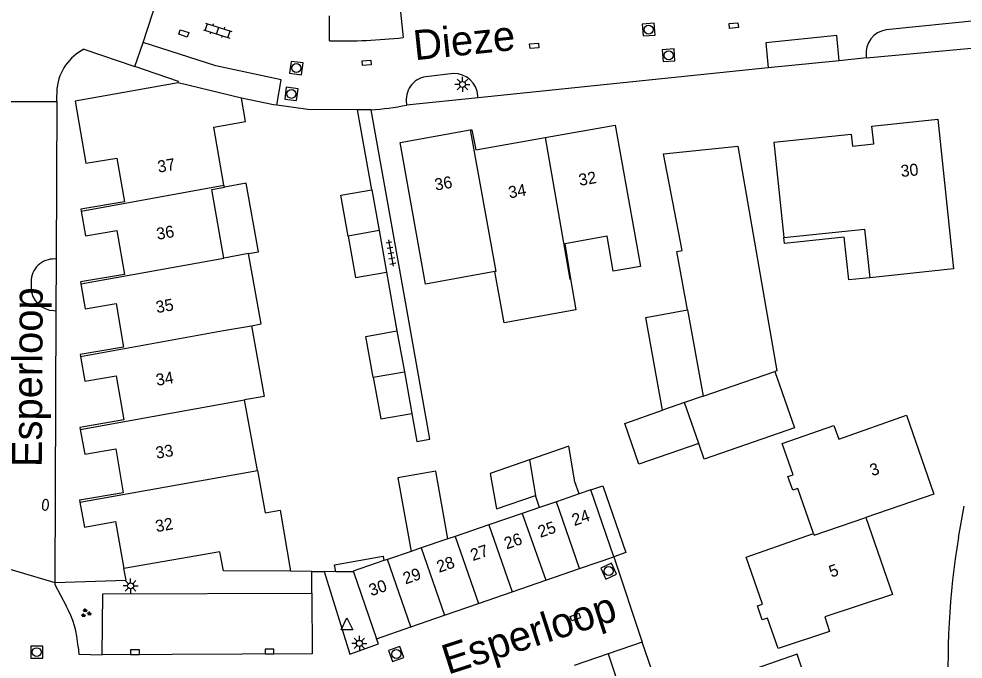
# Model space of a CAD drawing. Extents: x 131000 to 133013, y 393000 to 396501.
# Drawn here: x 131277.5 to 131356.6, y 395699.5 to 395753.1 of the extents above; entities that cross this region are included whole.
import ezdxf

# ---------------------------------------------------------------- set-up
doc = ezdxf.new("R2010")
doc.units = 0
for name, color, linetype in [('gg-afsc-erfafscheiding', 7, 'Continuous'), ('gg-afsc-muur', 7, 'Continuous'), ('gg-anno-huisnummerreeks BGT', 7, 'Continuous'), ('gg-anno-openbare ruimte label', 7, 'Continuous'), ('gg-bbg-bijgebouw', 7, 'Continuous'), ('gg-bbg-gedigitaliseerde bebouwing', 7, 'Continuous'), ('gg-bbg-gedigitaliseerde bijgebouw', 7, 'Continuous'), ('gg-bbg-hoofdgebouw', 7, 'Continuous'), ('gg-bbg-luifel en loopbrug', 7, 'Continuous'), ('gg-bbg-tussenscheiding', 7, 'Continuous'), ('gg-knt-verharding', 7, 'Continuous'), ('gg-knt-verharding nz', 7, 'Continuous'), ('gt-grn-groengrens', 7, 'Continuous'), ('gt-grn-vlakafsluiter', 7, 'Continuous'), ('gt-grn-weggrens', 7, 'Continuous'), ('gt-symb-brandkraan', 7, 'Continuous'), ('gt-symb-groenvak', 7, 'Continuous'), ('gt-symb-klinker verharding', 7, 'Continuous'), ('gt-symb-kolk', 7, 'Continuous'), ('gt-symb-kolk center center', 7, 'Continuous'), ('gt-symb-lichtmast', 7, 'Continuous'), ('gt-symb-rioolschacht', 7, 'Continuous'), ('gt-symb-tegel verharding', 7, 'Continuous'), ('gt-symb-waterafsluiter', 7, 'Continuous')]:
    doc.layers.add(name, color=color, linetype=linetype)

# ---------------------------------------------------------------- blocks, each defined once
blk = doc.blocks.new('gt0-KL1')
at = {"layer": 'gt-symb-klinker verharding'}
for p, q in [((-1.15, 0.3), (1.15, 0.3)), ((-1, -0.3), (-1, 0.3)), ((-0.5, 0.3), (-0.5, 0.45)), ((0, -0.3), (0, 0.3)), ((0.5, 0.3), (0.5, 0.45)), ((1, -0.3), (1, 0.3)), ((-1.15, -0.3), (1.15, -0.3)), ((-0.5, -0.45), (-0.5, -0.3)), ((0.5, -0.45), (0.5, -0.3))]:
    blk.add_line(p, q, dxfattribs=at)
blk = doc.blocks.new('gt0-KOLKCC')
at = {"layer": 'gt-symb-kolk center center'}
blk.add_lwpolyline([(-0.375, 0.2), (0.375, 0.2), (0.375, -0.2), (-0.375, -0.2)], close=True, dxfattribs=at)
blk = doc.blocks.new('gt0-TEG1')
at = {"layer": 'gt-symb-tegel verharding'}
for p, q in [((-1.125, 0), (1.125, 0)), ((-0.9, -0.25), (-0.9, 0.25)), ((-0.45, -0.25), (-0.45, 0.25)), ((0, -0.25), (0, 0.25)), ((0.45, -0.25), (0.45, 0.25)), ((0.9, -0.25), (0.9, 0.25))]:
    blk.add_line(p, q, dxfattribs=at)
blk = doc.blocks.new('gt0-LMAST')
at = {"layer": 'gt-symb-lichtmast'}
for p, q in [((-0.182, 0.173), (-0.447, 0.438)), ((-0.005, 0.246), (-0.005, 0.621)), ((0.172, 0.173), (0.437, 0.438)), ((-0.255, -0.004), (-0.63, -0.004)), ((-0.182, -0.181), (-0.447, -0.446)), ((-0.005, -0.254), (-0.005, -0.629)), ((0.437, -0.446), (0.172, -0.181)), ((0.245, -0.004), (0.62, -0.004))]:
    blk.add_line(p, q, dxfattribs=at)
blk.add_circle((-0.005, -0.004), 0.25, dxfattribs=at)
blk = doc.blocks.new('gt0-RS')
at = {"layer": 'gt-symb-rioolschacht'}
blk.add_lwpolyline([(-0.5, -0.5), (0.5, -0.5), (0.5, 0.5), (-0.5, 0.5)], close=True, dxfattribs=at)
blk.add_circle((0, 0), 0.375, dxfattribs=at)
blk = doc.blocks.new('gt0-BR')
at = {"layer": 'gt-symb-brandkraan'}
for centre, radius, start, end in [((-0.244, 0), 0.206, 107.56694, 252.43307), ((0.599, -2.664), 3, 106.89205, 107.56694), ((0, -0.691), 0.938, 73.10799, 106.89205), ((-0.599, -2.664), 3, 72.43309, 73.10799), ((0.244, 0), 0.206, 287.56695, 72.43309), ((0.599, 2.664), 3, 252.43307, 253.10797), ((0, 0.691), 0.938, 253.10797, 286.89206), ((-0.599, 2.664), 3, 286.89206, 287.56695)]:
    blk.add_arc(centre, radius, start, end, dxfattribs=at)
blk = doc.blocks.new('gt0-KOLK')
at = {"layer": 'gt-symb-kolk'}
blk.add_lwpolyline([(0, 0), (0.375, 0), (0.375, 0.4), (-0.375, 0.4), (-0.375, 0), (0, 0)], dxfattribs=at)
blk = doc.blocks.new('gt0-WAFSL')
at = {"layer": 'gt-symb-waterafsluiter'}
for p, q in [((-0.5, -0.333), (0, 0.667)), ((0, 0.667), (0.5, -0.333)), ((0.5, -0.333), (-0.5, -0.333))]:
    blk.add_line(p, q, dxfattribs=at)
blk = doc.blocks.new('gt0-GRVAK')
at = {"layer": 'gt-symb-groenvak'}
for p, q in [((-0.11, 0.189), (-0.228, 0.24)), ((-0.182, 0.153), (0.088, 0.153)), ((-0.091, 0.211), (-0.156, 0.322)), ((-0.047, 0.214), (-0.047, 0.393)), ((-0.004, 0.211), (0.061, 0.322)), ((0.015, 0.189), (0.133, 0.24)), ((0.262, -0.052), (0.197, 0.059)), ((0.305, -0.049), (0.305, 0.13)), ((0.349, -0.052), (0.414, 0.059)), ((-0.245, -0.228), (-0.363, -0.177)), ((-0.318, -0.264), (-0.047, -0.264)), ((-0.226, -0.206), (-0.291, -0.095)), ((-0.183, -0.203), (-0.183, -0.024)), ((-0.139, -0.206), (-0.074, -0.095)), ((-0.12, -0.228), (-0.002, -0.177)), ((0.243, -0.074), (0.125, -0.023)), ((0.17, -0.11), (0.441, -0.11)), ((0.368, -0.074), (0.486, -0.023))]:
    blk.add_line(p, q, dxfattribs=at)

msp = doc.modelspace()

# ---------------------------------------------------------------- linework, layer by layer
at = {"layer": 'gg-afsc-erfafscheiding'}
msp.add_line((131327.299, 395708.088), (131329.674, 395700.933), dxfattribs=at)
msp.add_lwpolyline([(131310.373, 395720.092), (131310.796, 395717.74), (131311.893, 395717.938), (131311.695, 395719.038)], dxfattribs=at)
at = {"layer": 'gg-afsc-muur'}
for p, q in [((131306.066, 395744.107), (131305.814, 395745.501)), ((131307.021, 395738.824), (131306.066, 395744.107)), ((131308.263, 395731.924), (131309.13, 395727.001)), ((131311.695, 395719.038), (131309.627, 395730.68)), ((131302.009, 395706.837), (131300.198, 395706.873)), ((131303.999, 395706.831), (131303.02, 395706.835))]:
    msp.add_line(p, q, dxfattribs=at)
for points in [[(131299.057, 395745.903), (131298.776, 395745.944), (131296.103, 395746.497)], [(131305.814, 395745.501), (131301.655, 395745.527), (131299.057, 395745.903)]]:
    msp.add_lwpolyline(points, dxfattribs=at)
at = {"layer": 'gg-bbg-bijgebouw'}
for p, q in [((131331.448, 395741.82), (131337.674, 395742.474)), ((131307.021, 395738.824), (131307.637, 395735.404)), ((131307.637, 395735.404), (131308.263, 395731.924)), ((131309.13, 395727.001), (131309.748, 395723.568)), ((131309.748, 395723.568), (131310.373, 395720.092)), ((131340.786, 395723.594), (131342.43, 395718.868)), ((131325.369, 395713.676), (131324.388, 395713.341)), ((131327.299, 395708.088), (131325.369, 395713.676)), ((131321.077, 395712.21), (131319.62, 395711.712)), ((131319.62, 395711.712), (131316.828, 395710.758)), ((131316.828, 395710.758), (131313.994, 395709.79)), ((131313.994, 395709.79), (131313.396, 395709.586)), ((131311.169, 395708.825), (131310.314, 395708.533)), ((131313.396, 395709.586), (131311.169, 395708.825)), ((131310.314, 395708.533), (131308.349, 395707.862)), ((131324.427, 395707.096), (131327.299, 395708.088)), ((131308.349, 395707.862), (131308.038, 395707.756)), ((131305.487, 395706.824), (131307.403, 395701.217)), ((131321.6, 395706.12), (131324.427, 395707.096)), ((131318.778, 395705.145), (131321.6, 395706.12)), ((131315.947, 395704.168), (131318.778, 395705.145)), ((131313.116, 395703.19), (131315.947, 395704.168)), ((131310.304, 395702.219), (131313.116, 395703.19)), ((131307.403, 395701.217), (131310.304, 395702.219)), ((131329.674, 395700.933), (131326.813, 395699.951)), ((131326.813, 395699.951), (131323.971, 395698.977)), ((131344.281, 395695.187), (131342.657, 395699.914))]:
    msp.add_line(p, q, dxfattribs=at)
for points in [[(131337.674, 395742.474), (131340.947, 395723.65), (131340.786, 395723.594)], [(131305.035, 395734.943), (131304.418, 395738.358), (131307.021, 395738.824)], [(131305.035, 395734.943), (131305.665, 395731.457), (131308.263, 395731.924)], [(131307.148, 395723.112), (131306.532, 395726.534), (131309.13, 395727.001)], [(131307.148, 395723.112), (131307.773, 395719.634), (131310.373, 395720.092)], [(131308.038, 395707.756), (131305.469, 395706.878), (131305.487, 395706.824)]]:
    msp.add_lwpolyline(points, dxfattribs=at)
at = {"layer": 'gg-bbg-gedigitaliseerde bebouwing'}
for p, q in [((131340.687, 395742.791), (131341.55, 395734.81)), ((131294.67, 395739.03), (131294.638, 395739.21)), ((131296.704, 395733.469), (131294.62, 395733.1)), ((131297.437, 395715.314), (131296.37, 395721.222))]:
    msp.add_line(p, q, dxfattribs=at)
for points in [[(131294.638, 395739.21), (131293.777, 395744.06), (131296.446, 395744.526)], [(131327.417, 395744.23), (131329.52, 395732.4), (131327.25, 395731.99), (131326.73, 395734.93)], [(131317.33, 395731.961), (131311.51, 395730.92), (131309.398, 395742.782)], [(131294.62, 395733.1), (131293.61, 395738.84), (131294.67, 395739.03)], [(131326.73, 395734.93), (131323.179, 395734.294), (131323.68, 395731.35)], [(131341.55, 395734.81), (131348.293, 395735.531), (131348.734, 395731.454)], [(131296.931, 395727.428), (131297.767, 395727.579), (131296.704, 395733.469)], [(131323.68, 395731.35), (131324.122, 395728.753), (131318.118, 395727.679), (131317.33, 395731.961)], [(131296.931, 395727.428), (131297.999, 395721.516), (131296.37, 395721.222)], [(131344.03, 395710.03), (131342.72, 395713.8), (131342.28, 395713.65), (131341.88, 395714.8), (131342.309, 395714.95), (131341.4, 395717.564)], [(131297.437, 395715.314), (131298.08, 395711.75), (131299.341, 395711.977), (131300.198, 395706.873)], [(131345.377, 395701.819), (131341.058, 395700.397), (131340.17, 395702.95), (131339.73, 395702.8), (131339.33, 395703.96), (131339.76, 395704.11), (131338.38, 395708.06), (131344.03, 395710.03)]]:
    msp.add_lwpolyline(points, dxfattribs=at)
at = {"layer": 'gg-bbg-gedigitaliseerde bijgebouw'}
for p, q in [((131333.23, 395720.99), (131331.38, 395720.35)), ((131334.417, 395717.559), (131333.23, 395720.99)), ((131321.077, 395712.21), (131320.731, 395713.223)), ((131331.62, 395695.31), (131329.674, 395700.933))]:
    msp.add_line(p, q, dxfattribs=at)
for points in [[(131333.46, 395728.75), (131332.57, 395733.65), (131333.015, 395733.733), (131331.448, 395741.82)], [(131331.38, 395720.35), (131329.98, 395728.12), (131333.46, 395728.75)], [(131342.43, 395718.868), (131334.87, 395716.25), (131334.417, 395717.559)], [(131324.388, 395713.341), (131324.04, 395714.36), (131323.52, 395717.35), (131320.229, 395716.203)], [(131320.229, 395716.203), (131316.95, 395715.06), (131317.46, 395712.1), (131320.731, 395713.223)], [(131342.657, 395699.914), (131335.13, 395697.31), (131335.92, 395695.04), (131342.72, 395694.62)]]:
    msp.add_lwpolyline(points, dxfattribs=at)
at = {"layer": 'gg-bbg-hoofdgebouw'}
for p, q in [((131296.103, 395746.497), (131290.809, 395747.767)), ((131296.446, 395744.526), (131296.103, 395746.497)), ((131309.398, 395742.782), (131315.261, 395743.824)), ((131321.538, 395743.186), (131327.417, 395744.23)), ((131355.75, 395732.207), (131348.734, 395731.454))]:
    msp.add_line(p, q, dxfattribs=at)
for points in [[(131290.809, 395747.767), (131282.164, 395746.241), (131283.071, 395741.037), (131285.676, 395741.478), (131286.297, 395737.815), (131282.653, 395737.198), (131282.684, 395737.017)], [(131340.687, 395742.791), (131347.177, 395743.473), (131347.289, 395742.466), (131349.084, 395742.667), (131348.918, 395744.152), (131354.426, 395744.718), (131355.75, 395732.207)], [(131315.261, 395743.824), (131315.402, 395743.849), (131315.727, 395742.155), (131321.538, 395743.186)], [(131282.684, 395737.017), (131283.038, 395734.963), (131285.663, 395735.41), (131286.292, 395731.72), (131282.621, 395731.094), (131282.646, 395730.946)], [(131282.646, 395730.946), (131283.008, 395728.847), (131285.61, 395729.289), (131286.232, 395725.631), (131282.593, 395725.012), (131282.621, 395724.848)], [(131282.621, 395724.848), (131282.973, 395722.786), (131285.602, 395723.243), (131286.245, 395719.546), (131282.564, 395718.906), (131282.593, 395718.745)], [(131346.15, 395717.94), (131351.803, 395719.929), (131354.104, 395713.317), (131348.409, 395711.382)], [(131282.593, 395718.745), (131282.968, 395716.671), (131285.588, 395717.108), (131286.202, 395713.424), (131282.538, 395712.813), (131282.567, 395712.654)], [(131341.4, 395717.564), (131345.739, 395719.08), (131346.15, 395717.94)], [(131282.567, 395712.654), (131282.941, 395710.569), (131285.544, 395711.047), (131286.259, 395707.087)], [(131348.409, 395711.382), (131350.652, 395704.926), (131344.973, 395703.047), (131345.377, 395701.819)], [(131300.198, 395706.873), (131294.589, 395706.891), (131294.291, 395708.499), (131286.259, 395707.087)]]:
    msp.add_lwpolyline(points, dxfattribs=at)
at = {"layer": 'gg-bbg-luifel en loopbrug'}
msp.add_line((131305.487, 395706.824), (131303.999, 395706.831), dxfattribs=at)
for points in [[(131296.704, 395733.469), (131297.543, 395733.62), (131296.51, 395739.361), (131294.67, 395739.03)], [(131346.592, 395734.862), (131341.602, 395734.327), (131341.55, 395734.81)], [(131348.734, 395731.454), (131346.978, 395731.266), (131346.592, 395734.862)], [(131334.417, 395717.559), (131329.405, 395715.825), (131328.218, 395719.256), (131331.38, 395720.35)], [(131313.396, 395709.586), (131312.375, 395715.262), (131309.206, 395714.691), (131310.314, 395708.533)], [(131325.369, 395713.676), (131326.37, 395714.022), (131328.303, 395708.435), (131327.299, 395708.088)], [(131303.999, 395706.831), (131303.896, 395707.406), (131307.969, 395708.14), (131308.038, 395707.756)]]:
    msp.add_lwpolyline(points, dxfattribs=at)
at = {"layer": 'gg-bbg-tussenscheiding'}
for p, q in [((131282.684, 395737.017), (131294.638, 395739.21)), ((131307.637, 395735.404), (131305.035, 395734.943)), ((131282.646, 395730.946), (131294.62, 395733.1)), ((131333.46, 395728.75), (131334.79, 395721.53)), ((131307.148, 395723.112), (131309.748, 395723.568)), ((131334.79, 395721.53), (131340.786, 395723.594)), ((131334.79, 395721.53), (131333.23, 395720.99)), ((131282.593, 395718.745), (131296.37, 395721.222)), ((131320.229, 395716.203), (131320.731, 395713.223)), ((131282.567, 395712.654), (131297.437, 395715.314)), ((131324.388, 395713.341), (131322.496, 395712.695)), ((131322.496, 395712.695), (131321.077, 395712.21)), ((131324.427, 395707.096), (131322.496, 395712.695)), ((131319.62, 395711.712), (131321.6, 395706.12)), ((131316.828, 395710.758), (131318.778, 395705.145)), ((131313.994, 395709.79), (131315.947, 395704.168)), ((131311.169, 395708.825), (131313.116, 395703.19)), ((131310.304, 395702.219), (131308.349, 395707.862)), ((131326.813, 395699.951), (131328.755, 395694.294))]:
    msp.add_line(p, q, dxfattribs=at)
for points in [[(131315.261, 395743.824), (131317.421, 395731.977), (131317.33, 395731.961)], [(131321.538, 395743.186), (131323.6, 395731.34), (131323.68, 395731.35)], [(131282.621, 395724.848), (131294.598, 395727.02), (131296.931, 395727.428)], [(131344.03, 395710.03), (131344.075, 395709.9), (131348.409, 395711.382)]]:
    msp.add_lwpolyline(points, dxfattribs=at)
at = {"layer": 'gg-knt-verharding'}
for p, q in [((131287.857, 395751.149), (131289.659, 395756.623)), ((131357.838, 395753.006), (131350.109, 395752.211)), ((131287.168, 395749.136), (131287.857, 395751.149)), ((131282.906, 395750.585), (131287.168, 395749.136)), ((131348.445, 395750.022), (131348.462, 395749.87)), ((131346.186, 395749.624), (131340.228, 395749.034)), ((131348.462, 395749.87), (131346.186, 395749.624)), ((131313.868, 395748.542), (131311.543, 395748.279)), ((131340.228, 395749.034), (131315.923, 395746.525)), ((131280.646, 395746.198), (131280.657, 395747.351)), ((131276.044, 395746.198), (131280.646, 395746.198)), ((131280.646, 395746.198), (131280.587, 395733.017)), ((131309.936, 395746.028), (131309.931, 395745.909)), ((131315.923, 395746.525), (131315.912, 395746.689)), ((131306.956, 395745.525), (131305.814, 395745.501)), ((131309.627, 395730.68), (131306.956, 395745.525)), ((131280.587, 395733.017), (131280.473, 395733.02)), ((131278.475, 395731.115), (131278.474, 395730.616)), ((131280.39, 395728.696), (131280.55, 395728.669)), ((131280.55, 395728.669), (131280.478, 395705.917)), ((131356.18, 395709.7), (131356.643, 395712.318)), ((131302.005, 395705.022), (131302.009, 395706.837)), ((131302.009, 395706.837), (131303.02, 395706.835))]:
    msp.add_line(p, q, dxfattribs=at)
for points in [[(131290.809, 395747.767), (131290.825, 395747.888), (131287.168, 395749.136)], [(131280.478, 395705.917), (131286.431, 395706.132), (131286.259, 395707.087)], [(131303.02, 395706.835), (131305.176, 395699.921), (131307.585, 395700.781), (131307.403, 395701.217)], [(131280.478, 395705.917), (131280.478, 395705.762), (131281.409, 395703.973)], [(131284.442, 395699.877), (131284.481, 395704.987), (131302.005, 395705.022)], [(131282.413, 395700.53), (131282.467, 395699.912), (131284.442, 395699.877)]]:
    msp.add_lwpolyline(points, dxfattribs=at)
for centre, radius, start, end in [((131350.409, 395750.256), 1.977, 98.71242, 186.80597), ((131284.774, 395746.887), 4.144, 116.80367, 173.565), ((131313.941, 395746.568), 1.975, 3.49832, 92.11356), ((131311.837, 395746.37), 1.931, 98.75083, 190.20271), ((131305.948, 395765.048), 19.549, 272.95474, 281.75491), ((131280.386, 395731.111), 1.911, 87.37523, 179.89482), ((131280.449, 395730.671), 1.976, 181.60524, 268.27527), ((131417.963, 395699.163), 62.675, 170.32113, 183.53343), ((131274.544, 395700.103), 7.88, 3.10369, 29.41033)]:
    msp.add_arc(centre, radius, start, end, dxfattribs=at)
at = {"layer": 'gg-knt-verharding nz'}
for p, q in [((131303.472, 395751.287), (131303.486, 395753.371)), ((131309.43, 395753.701), (131309.638, 395751.567))]:
    msp.add_line(p, q, dxfattribs=at)
for points in [[(131346.186, 395749.624), (131345.97, 395751.729), (131340.025, 395751.134), (131340.228, 395749.034)], [(131299.057, 395745.903), (131299.441, 395748.013), (131293.965, 395749.186), (131287.857, 395751.149)], [(131302.005, 395705.022), (131302.035, 395699.964), (131284.442, 395699.877)]]:
    msp.add_lwpolyline(points, dxfattribs=at)
msp.add_arc((131304.443, 395797.94), 46.663, 268.80789, 276.39218, dxfattribs=at)
at = {"layer": 'gt-grn-groengrens'}
for p, q in [((131315.923, 395746.525), (131309.931, 395745.909)), ((131280.587, 395733.017), (131280.55, 395728.669))]:
    msp.add_line(p, q, dxfattribs=at)
at = {"layer": 'gt-grn-vlakafsluiter'}
msp.add_lwpolyline([(131348.462, 395749.87), (131360.888, 395751.004), (131363.15, 395749.018), (131362.487, 395745.255)], dxfattribs=at)
at = {"layer": 'gt-grn-weggrens'}
msp.add_line((131273.36, 395708.039), (131280.478, 395705.917), dxfattribs=at)

# ---------------------------------------------------------------- block references
at = {"layer": 'gt-symb-brandkraan', "rotation": 82.76127349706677}
msp.add_blockref('gt0-BR', (131279.682, 395712.43), dxfattribs=at)
at = {"layer": 'gt-symb-groenvak'}
msp.add_blockref('gt0-GRVAK', (131283.066, 395703.368), dxfattribs=at)
at = {"layer": 'gt-symb-klinker verharding', "rotation": -17.511195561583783}
msp.add_blockref('gt0-KL1', (131294.11, 395752.143), dxfattribs=at)
at = {"layer": 'gt-symb-kolk'}
for p, rotation in [((131287.19, 395699.896), 0.22918189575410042), ((131298.453, 395699.946), 0.2864765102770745)]:
    msp.add_blockref('gt0-KOLK', p, dxfattribs=dict(at, rotation=rotation))
at = {"layer": 'gt-symb-kolk center center'}
for p, rotation in [((131337.337, 395752.565), -174.89375827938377), ((131291.263, 395751.914), -19.141373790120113), ((131320.636, 395750.874), -175.1221191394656), ((131306.59, 395749.44), -175.64084837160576), ((131324.071, 395703.032), 19.93904791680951)]:
    msp.add_blockref('gt0-KOLKCC', p, dxfattribs=dict(at, rotation=rotation))
at = {"layer": 'gt-symb-lichtmast'}
for p in [(131314.621, 395747.643), (131286.821, 395705.649), (131305.985, 395700.833)]:
    msp.add_blockref('gt0-LMAST', p, dxfattribs=at)
at = {"layer": 'gt-symb-rioolschacht'}
for p, rotation in [((131330.207, 395752.236), -175.29819168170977), ((131331.886, 395750.081), -175.92663550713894), ((131300.699, 395749.009), 172.64762064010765), ((131300.289, 395746.85), 172.53402593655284), ((131326.867, 395706.881), 114.77113890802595), ((131278.954, 395700.093), 179.59893609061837), ((131309.072, 395699.936), 19.576725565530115)]:
    msp.add_blockref('gt0-RS', p, dxfattribs=dict(at, rotation=rotation))
at = {"layer": 'gt-symb-tegel verharding', "rotation": -79.80279442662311}
msp.add_blockref('gt0-TEG1', (131308.626, 395733.53), dxfattribs=at)
at = {"layer": 'gt-symb-waterafsluiter'}
msp.add_blockref('gt0-WAFSL', (131304.942, 395702.294), dxfattribs=at)

# ---------------------------------------------------------------- texts
at = {"layer": 'gg-anno-huisnummerreeks BGT'}
for s, rotation, p in [('37', 9.6, (131289.154, 395740.241)), ('30', 5.9, (131351.376, 395739.881)), ('36', 10.1, (131312.37, 395738.74)), ('32', 10.1, (131324.448, 395739.133)), ('34', 10.1, (131318.557, 395738.087)), ('36', 9.7, (131289.068, 395734.617)), ('35', 9.7, (131289.017, 395728.481)), ('34', 9.8, (131289.023, 395722.385)), ('33', 9.4, (131288.992, 395716.285)), ('3', 19.2, (131348.936, 395714.816)), ('24', 19.1, (131323.986, 395710.646)), ('32', 10.3, (131288.985, 395710.133)), ('25', 19, (131321.136, 395709.663)), ('26', 19.1, (131318.312, 395708.686)), ('27', 19, (131315.486, 395707.712)), ('28', 19.1, (131312.654, 395706.733)), ('5', 19.1, (131345.52, 395706.327)), ('29', 19.1, (131309.833, 395705.758)), ('30', 19.1, (131306.977, 395704.772))]:
    msp.add_text(s, height=1, rotation=rotation, dxfattribs=at).set_placement(p)
at = {"layer": 'gg-anno-openbare ruimte label'}
for s, rotation, p in [('Dieze', 5.9, (131310.625, 395749.66)), ('Esperloop', 89.7, (131279.377, 395715.588)), ('Esperloop', 17.9, (131313.399, 395698.195))]:
    msp.add_text(s, height=2.5, rotation=rotation, dxfattribs=at).set_placement(p)

doc.saveas('drawing.dxf')
